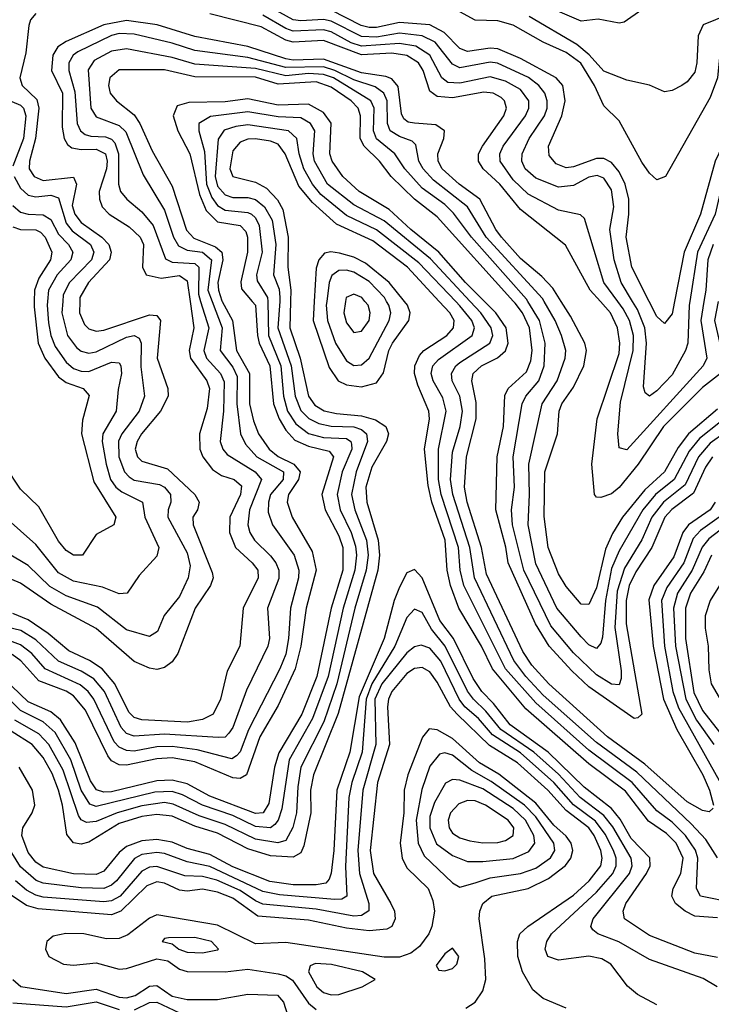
# Model space of a CAD drawing. Header units: inches. Extents: x 501365 to 657855, y 482276 to 547543.
# Tile 613 of 656: x 600768 to 602593, y 518144 to 520744. Entities that reach past the tile are written whole.
import ezdxf

# ---------------------------------------------------------------- set-up
doc = ezdxf.new("R2010")
doc.units = ezdxf.units.IN
doc.header["$MEASUREMENT"] = 0
doc.layers.add('A6501', color=7, linetype='Continuous')
doc.layers.add('A6502', color=7, linetype='Continuous')

msp = doc.modelspace()

# ---------------------------------------------------------------- linework, layer by layer
at = {"layer": 'A6501', "color": 5}
for points, elevation in [([(601245.4, 520000), (601266.6, 519930), (601253.5, 519870), (601260.5, 519850), (601297.6, 519810), (601307.8, 519787.8), (601305.4, 519710), (601296.5, 519630), (601303.8, 519610), (601315.7, 519595.7), (601388.9, 519550), (601406.1, 519530), (601374.8, 519450), (601369.8, 519409.8), (601374.9, 519390), (601387.5, 519370), (601430, 519328.6), (601444.1, 519310), (601451.9, 519290), (601451.7, 519268.3), (601422.3, 519190), (601427, 519110), (601423.1, 519090), (601366.3, 518973.7), (601330, 518875.4), (601320.2, 518859.8), (601310, 518849.6), (601291.6, 518848.4), (601150, 518857.1), (601070, 518852.2), (601050, 518859.6), (601035.3, 518875.3), (600991.3, 518970), (600963.2, 519003.2), (600930, 519023.7), (600870, 519050), (600810, 519106.3), (600771, 519131), (600670, 519154.9)], 2640), ([(601422.4, 520000), (601424.6, 519910), (601456.7, 519830), (601463.7, 519750), (601474.8, 519710), (601496.5, 519676.5), (601530, 519651.4), (601570, 519640.5), (601630, 519637.9), (601641.6, 519630), (601643.3, 519623.3), (601644.6, 519610), (601619.1, 519550), (601605.6, 519490), (601614.1, 519450), (601642.5, 519390), (601654.2, 519354.2), (601656.5, 519330), (601652.3, 519290), (601621.6, 519190), (601581.9, 519010), (601541, 518899), (601478.8, 518790), (601459.6, 518660.4), (601450.3, 518630), (601441.4, 518618.6), (601429.5, 518610.5), (601390, 518613.6), (601330, 518642.3), (601250, 518669.7), (601197.1, 518697.1), (601170, 518705.8), (601124.3, 518704.3), (600970, 518666.4), (600952.5, 518672.5), (600930, 518709.5), (600902.3, 518790), (600861.4, 518861.4), (600830, 518889.8), (600770, 518920), (600710, 518977.9)], 2740), ([(601381.8, 520000), (601390.4, 519990), (601395.2, 519910), (601399.8, 519890), (601428.4, 519830), (601437.9, 519730), (601452.6, 519690), (601470, 519660.1), (601494.1, 519634.1), (601530, 519617.4), (601584.7, 519604.7), (601596.2, 519590), (601565.3, 519490), (601574.1, 519450), (601610, 519381.3), (601620.8, 519350), (601620.8, 519290), (601589.9, 519190), (601551.8, 519010), (601512.1, 518910), (601451.8, 518808.2), (601440.3, 518770), (601425.8, 518674.2), (601410.3, 518649.7), (601390, 518648.3), (601270, 518694), (601210, 518726.2), (601170, 518736.3), (601130, 518734.5), (601010, 518705.5), (600990, 518704), (600970.3, 518710.3), (600954.6, 518734.6), (600914.2, 518834.2), (600875.7, 518895.7), (600850, 518916.3), (600790, 518942.6), (600725.3, 519005.3)], 2720), ([(600840.8, 520000), (600839.9, 519990), (600843.6, 519943.6), (600849.6, 519910), (600861.4, 519881.4), (600890, 519839.9), (600910, 519823.2), (600930, 519815.6), (600950, 519814.8), (601010, 519839.4), (601030, 519837.9), (601035.1, 519830), (601036.7, 519810), (601027.4, 519767.4), (601022.1, 519710), (600987.6, 519650), (600985.6, 519630), (600995.6, 519570), (601007.3, 519530), (601021.1, 519510), (601037, 519497), (601091.7, 519470), (601098.4, 519430), (601134.6, 519350), (601130, 519327.1), (601083.3, 519276.7), (601051.8, 519230), (601030, 519227.6), (600985.9, 519245.9), (600910, 519261.5), (600870, 519283.4), (600810, 519357.9), (600729, 519430)], 2540), ([(600806, 520000), (600805.6, 519985.6), (600816.4, 519890), (600834, 519850), (600870, 519801.2), (600890, 519785.7), (600935.3, 519770), (600951.3, 519751.3), (600933.2, 519686.8), (600930.6, 519650), (600963.3, 519523.3), (601021.4, 519430), (601016.1, 519410), (600970, 519384.5), (600933.1, 519330), (600910, 519329.9), (600890, 519342.3), (600870, 519366.9), (600817.9, 519457.9), (600770, 519504.6), (600730, 519564.2)], 2520), ([(600926.2, 520000), (600925.5, 519970), (600939.1, 519939.1), (600950, 519927.5), (600970, 519921.8), (600990, 519924.5), (601110, 519964.6), (601130, 519963), (601139.5, 519950), (601130.7, 519850), (601159.1, 519770), (601159.6, 519750), (601139.1, 519710), (601089.2, 519650), (601077.5, 519630), (601072.8, 519610), (601078.5, 519590), (601090, 519578.5), (601158.2, 519558.2), (601229.8, 519490), (601241.6, 519470), (601237.4, 519450), (601224.7, 519430), (601225.9, 519410), (601276, 519284), (601278.4, 519270), (601271, 519250), (601231.2, 519190), (601185.4, 519070), (601170, 519048.7), (601150, 519033.6), (601130, 519028.6), (601110, 519031.6), (601070, 519049.3), (600970, 519136.4), (600850, 519200.9), (600770, 519256.1), (600730, 519272.7)], 2580), ([(601275.9, 520000), (601302.2, 519930), (601297.1, 519870), (601330, 519826), (601341.6, 519801.6), (601341.2, 519730), (601351, 519650), (601363.4, 519623.4), (601393.5, 519590), (601463.7, 519550), (601463.4, 519530), (601430, 519490), (601424.1, 519470), (601423.8, 519443.8), (601434.9, 519410), (601492, 519330), (601504.3, 519290), (601503.7, 519270), (601482.8, 519190), (601477.5, 519110), (601470, 519068.5), (601454.3, 519030), (601371.3, 518868.7), (601350, 518810.4), (601340.2, 518799.8), (601327.6, 518792.4), (601235.8, 518815.8), (601170, 518825.1), (601130, 518823.6), (601070, 518812.8), (601050, 518814), (601030, 518823.4), (601017.5, 518837.5), (600963.3, 518950), (600948.2, 518970), (600927.4, 518987.4), (600834.7, 519030), (600799.8, 519070), (600770, 519093.6), (600730, 519108.6)], 2660), ([(600881.2, 520000), (600879.3, 519970), (600893.8, 519910), (600918.1, 519878.1), (600930, 519868.9), (600950, 519863.7), (600970, 519866.6), (601050, 519905.5), (601070, 519910.3), (601082.9, 519902.9), (601088.6, 519890), (601087.1, 519827.1), (601097.4, 519750), (601082.9, 519710), (601037.3, 519650), (601028.9, 519631.1), (601029.3, 519589.3), (601044.1, 519550), (601056.5, 519536.5), (601070, 519527.7), (601136.6, 519516.6), (601150.1, 519510), (601165.6, 519490), (601166.3, 519470), (601159.3, 519450), (601158.6, 519430), (601210, 519336.6), (601217.8, 519302.2), (601212.7, 519270), (601190, 519220.8), (601149.4, 519170.6), (601131.8, 519128.2), (601110, 519115.3), (601050, 519132.8), (600972.8, 519192.8), (600890, 519222.8), (600846.9, 519246.9), (600790, 519302.8), (600735.6, 519335.6)], 2560), ([(601482.6, 520000), (601480.4, 519930), (601508, 519850), (601529.7, 519750), (601546.5, 519726.5), (601571.3, 519711.3), (601603.9, 519703.9), (601670, 519698), (601707.1, 519687.1), (601734.5, 519670), (601741.4, 519650), (601736.3, 519630), (601697.2, 519562.8), (601681.6, 519510), (601683.7, 519470), (601714.3, 519370), (601717.8, 519330), (601713.5, 519290), (601608.4, 518911.6), (601543.3, 518750), (601535.4, 518710), (601536, 518650), (601517.7, 518562.3), (601510, 518544.3), (601490, 518532.4), (601430, 518536.2), (601370, 518554.6), (601290, 518596.2), (601230, 518614.7), (601170, 518640.8), (601130, 518645.6), (601090, 518639.7), (601030, 518621.4), (600950, 518572.5), (600930, 518566.6), (600910, 518570.3), (600892.1, 518592.1), (600880.7, 518670), (600870.1, 518710), (600853.8, 518753.8), (600830, 518795.8), (600800.3, 518830), (600745.1, 518865.1)], 2780), ([(601302.4, 520000), (601329.7, 519950), (601340.1, 519870), (601374.4, 519810), (601374.8, 519730), (601385, 519685), (601398.1, 519650), (601426.4, 519610), (601450.2, 519590.2), (601491.5, 519570), (601508.2, 519550), (601503.5, 519530), (601477.1, 519490), (601473.9, 519470), (601487.4, 519430), (601540.1, 519340.1), (601550.2, 519290.2), (601524, 519190), (601509.7, 519090), (601495.2, 519030), (601450, 518932.7), (601401.4, 518850), (601366.2, 518750), (601350, 518740), (601330, 518742.1), (601230, 518784.1), (601170, 518795), (601130, 518792.7), (601050, 518775.7), (601030, 518776.4), (601010, 518786.7), (601000, 518800), (600941.1, 518921.1), (600910, 518958.6), (600890, 518971), (600818.5, 518998.5), (600770.7, 519050.7), (600747.5, 519067.5)], 2680), ([(601217.7, 520000), (601227.6, 519930), (601215, 519870), (601218.7, 519850), (601262, 519790), (601268.6, 519770), (601262.8, 519717.2), (601242.6, 519650), (601243.5, 519610), (601250.9, 519590), (601276.5, 519556.5), (601300.8, 519540.8), (601334.2, 519530), (601353.2, 519513.2), (601351, 519490), (601322.7, 519430), (601321.2, 519390), (601337.2, 519350), (601381.5, 519310), (601396.1, 519290), (601397, 519270), (601357.8, 519190), (601348.7, 519090), (601315.8, 519024.2), (601297.4, 518950), (601278.2, 518910), (601250, 518895.9), (601211, 518889), (601090, 518894.9), (601070, 518901), (601055.5, 518915.5), (601018.7, 518990), (600985.4, 519030), (600952, 519052), (600897.6, 519077.6), (600843, 519123), (600790, 519159.1), (600750, 519176)], 2620), ([(601454.1, 520000), (601449.5, 519930), (601484.7, 519830), (601494.5, 519750), (601510, 519712.4), (601530.7, 519690.7), (601557.4, 519677.4), (601590, 519670.2), (601650, 519669.1), (601670, 519661.5), (601683.4, 519650), (601686, 519630), (601655.5, 519550), (601643.9, 519490), (601652.3, 519450), (601683.4, 519370), (601687.7, 519330), (601682.5, 519290), (601652.2, 519190), (601604.7, 518990), (601570.2, 518890), (601509.9, 518770.1), (601501.7, 518718.3), (601498, 518650), (601488.7, 518611.3), (601470, 518577.1), (601449.2, 518570.8), (601390, 518580.4), (601310, 518619.3), (601241.7, 518641.7), (601172.6, 518672.6), (601150, 518676.6), (601090, 518668.5), (601024.9, 518650), (600970, 518626.6), (600943.9, 518623.9), (600930, 518631), (600922.8, 518642.8), (600882.4, 518762.4), (600844.8, 518830), (600817.9, 518857.9), (600754.8, 518894.8)], 2760), ([(601545.1, 520000), (601542.3, 519950), (601585.1, 519825.1), (601608, 519790), (601630, 519779.8), (601670, 519774.9), (601710, 519785.1), (601728.5, 519811.5), (601742.5, 519870), (601751.6, 519890), (601795, 519950), (601798.3, 519970), (601791.2, 519990), (601783.2, 520000)], 2820), ([(601578.2, 520000), (601577, 519990), (601580.3, 519950), (601601.7, 519890), (601630, 519842.9), (601650, 519830.5), (601670, 519832.4), (601690, 519850.6), (601742.9, 519950), (601747.1, 519970), (601742.1, 519990), (601736.2, 520000)], 2840), ([(601627.8, 520000), (601623.7, 519970), (601630, 519943.8), (601650, 519917.7), (601670, 519921.4), (601690, 519949.5), (601693.2, 519970), (601687.3, 519990), (601679, 520000)], 2860), ([(602610, 518372.5), (602550, 518376.9), (602524.1, 518390), (602498.9, 518410), (602489.3, 518430), (602492.5, 518450), (602513, 518490), (602519.5, 518530), (602500.9, 518570), (602475.2, 518595.2), (602427.3, 518627.3), (602366.7, 518706.7), (602270, 518779.2), (602104, 518924), (602015.4, 519030), (601986.7, 519090), (601927.2, 519190), (601905.1, 519250), (601896.3, 519290), (601890.7, 519370), (601856, 519470), (601845.8, 519514.2), (601836.5, 519610), (601849.2, 519690), (601847.8, 519710), (601818.7, 519778.7), (601810.2, 519810), (601810.4, 519830), (601822.8, 519857.2), (601834.9, 519870), (601895.3, 519910), (601912.7, 519930), (601914.3, 519950), (601903.1, 519970), (601875.3, 520000)], 2780), ([(602652.3, 518412.3), (602565.2, 518430), (602554.4, 518450), (602558.1, 518530), (602551.5, 518551.5), (602525.5, 518590), (602490, 518624.7), (602450, 518655.3), (602384.7, 518730), (602270, 518815.1), (602130, 518940.1), (602050, 519030), (601939.8, 519250), (601930.3, 519290), (601926.2, 519350), (601880, 519490), (601873.3, 519530), (601873.6, 519610), (601893.5, 519710), (601885, 519745), (601858.9, 519790), (601853.8, 519810), (601858.7, 519830), (601873.1, 519846.9), (601962.3, 519910), (601968.2, 519930), (601960.9, 519950), (601930, 519988.2), (601918.7, 520000)], 2760), ([(602610, 518530.6), (602579.3, 518579.3), (602540.3, 518620.3), (602397.2, 518757.2), (602290, 518835.6), (602150, 518960.7), (602103.9, 519010), (602072.1, 519052.1), (601968.2, 519270), (601956.2, 519350), (601911.1, 519490), (601904.8, 519530), (601910, 519602.4), (601930.4, 519670), (601936.4, 519710), (601929.8, 519749.8), (601909.4, 519790), (601907.4, 519810), (601919.1, 519830), (601930, 519838.9), (602008.9, 519890), (602016.6, 519910), (602012.5, 519930), (601985.1, 519970), (601957, 520000)], 2740), ([(602598, 518662), (602587.8, 518652.2), (602570, 518655.6), (602530, 518679), (602417.8, 518777.8), (602319, 518850), (602164.1, 518990), (602119.8, 519039.8), (602095.5, 519075.5), (601999.8, 519279.8), (601987, 519350), (601949.3, 519470), (601942, 519510), (601947.2, 519590), (601973, 519690), (601973, 519733), (601961.2, 519790), (601965.2, 519810), (601986.9, 519830), (602028.8, 519851.2), (602050.1, 519869.9), (602057.1, 519890), (602051.5, 519930), (602024.9, 519970), (601994.7, 520000)], 2720), ([(602596.6, 519590), (602578, 519562), (602546.5, 519493.5), (602489, 519451), (602470.9, 519430), (602436.4, 519350), (602393.8, 519286.3), (602376.8, 519250), (602368.7, 519210), (602369, 519149), (602409.6, 518910.4), (602399.7, 518900.3), (602390, 518898.4), (602270, 518982.8), (602224.8, 519024.8), (602165.7, 519090), (602129.2, 519149.1), (602057.6, 519310), (602051.1, 519351), (602024.4, 519450), (602028.5, 519590), (602044.8, 519670), (602048.7, 519751.3), (602057.6, 519770), (602105.7, 519814.3), (602116.7, 519843.3), (602120.3, 519870), (602113.8, 519930), (602094.9, 519970), (602075.5, 519995.5), (602071.5, 520000)], 2680), ([(602630, 519653.6), (602590, 519625.5), (602559.8, 519590), (602524.5, 519515.5), (602467.4, 519470), (602436.7, 519430), (602409.8, 519370.2), (602364.3, 519295.7), (602344.8, 519235.2), (602338.8, 519138.8), (602355.5, 519024.5), (602355.8, 519004.2), (602350, 518988), (602330, 518989.2), (602290, 519014.5), (602230, 519072), (602170, 519143.5), (602098.2, 519290), (602069, 519410), (602065.6, 519450), (602073.9, 519510), (602070, 519590), (602094.2, 519730), (602103.5, 519750), (602138.5, 519790), (602151.9, 519830), (602154.7, 519890), (602140.3, 519950), (602109.1, 520000)], 2660), ([(602618, 519682), (602561.9, 519638.1), (602535.4, 519604.6), (602495.1, 519530), (602446.5, 519490), (602412.8, 519450), (602350, 519341.6), (602330, 519294.8), (602313.8, 519210), (602306.3, 519113.7), (602302, 519098), (602290, 519083.7), (602270, 519093.7), (602250, 519114), (602185.4, 519190), (602130, 519307.5), (602109.7, 519410), (602113.8, 519490), (602111.5, 519570), (602146.8, 519730), (602186.8, 519790), (602207.4, 519850), (602209, 519870), (602198.3, 519910), (602181.1, 519950), (602152.2, 520000)], 2640), ([(602610, 519715.5), (602532.9, 519650), (602505.9, 519614.1), (602469.6, 519550.4), (602417.5, 519502.5), (602359.2, 519430), (602332.9, 519387.1), (602314.3, 519345.7), (602290, 519243.7), (602270, 519199.5), (602250, 519200.9), (602210, 519247.1), (602190, 519280.7), (602163.1, 519350), (602152.1, 519432.1), (602153.9, 519550), (602187.8, 519650), (602192, 519710), (602198.8, 519730), (602230, 519773.2), (602257.1, 519830), (602263.9, 519870), (602259.6, 519890), (602221.4, 519961.4), (602197, 520000)], 2620), ([(602611.5, 520000), (602601.6, 519950), (602624.7, 519850), (602625.1, 519830), (602617.5, 519810), (602570, 519772.6), (602467, 519670), (602400, 519570), (602350, 519508.6), (602330, 519492.4), (602302, 519482), (602290, 519483.5), (602285.5, 519490), (602277.7, 519570), (602292.5, 519690), (602350, 519862.8), (602351.9, 519890), (602345.9, 519930), (602327.1, 519970), (602300.5, 520000)], 2580), ([(602574, 520000), (602566.1, 519950), (602581.7, 519850), (602571.5, 519830), (602370, 519607.9), (602350, 519613.3), (602346.3, 519650), (602353.9, 519733.9), (602387.4, 519870), (602387.7, 519910), (602377.6, 519950), (602360.7, 519980.7), (602346.6, 520000)], 2560), ([(602536.6, 520000), (602535, 519990), (602531.5, 519890), (602525.2, 519870), (602490, 519806.4), (602450, 519763.7), (602429.9, 519749.9), (602418.7, 519758.7), (602414.5, 519774.5), (602422.5, 519890), (602418.1, 519930), (602398.8, 519978.8), (602385.8, 520000)], 2540), ([(602496.3, 520000), (602490, 519967.4), (602470, 519941.5), (602450, 519960.2), (602429.5, 520000)], 2520), ([(602603.9, 519470), (602590.2, 519450), (602533.2, 519410), (602518.1, 519390), (602494.7, 519325.3), (602441.6, 519250), (602428.2, 519211.8), (602439.8, 519090), (602467, 518950), (602502.6, 518870), (602571.2, 518750), (602588.6, 518710), (602599.6, 518670)], 2720), ([(602614.4, 519430), (602564.6, 519395.4), (602545.7, 519374.3), (602520.6, 519310), (602475.6, 519244.4), (602462, 519210), (602469.7, 519090), (602491.9, 518970), (602507.1, 518927.1), (602643.5, 518683.5)], 2740), ([(602643.3, 519416.7), (602587.1, 519372.9), (602569, 519351), (602542.9, 519290), (602503.9, 519230), (602493.8, 519190), (602499.3, 519090), (602526.5, 518950), (602554.6, 518894.6), (602600.3, 518830)], 2760), ([(602593.9, 519330), (602573.7, 519286.3), (602538.8, 519230), (602525.1, 519190), (602525.7, 519110), (602547.3, 518967.3), (602570, 518919.6), (602624.8, 518850)], 2780), ([(602650, 519306.7), (602590.5, 519210), (602577.1, 519170), (602576.8, 519136.9), (602585.3, 519090), (602586.9, 519026.9), (602593.4, 518990), (602613.9, 518953.9)], 2820), ([(602610, 518267.9), (602550, 518279), (602430, 518325.7), (602364.3, 518370), (602360.4, 518390), (602367.8, 518410), (602422.2, 518490), (602431.6, 518510), (602430.9, 518530.9), (602381.7, 518581.7), (602353, 518633), (602330, 518661.4), (602257.4, 518717.4), (602163.2, 518810), (602062.2, 518882.2), (602018.3, 518938.3), (601987.5, 518970), (601964.6, 519004.6), (601912.6, 519110), (601877.2, 519157.2), (601830, 519270.3), (601810, 519291.9), (601790, 519283.6), (601770, 519245.8), (601756.1, 519210), (601729.9, 519110.1), (601664.2, 518955.8), (601639.1, 518810), (601605.1, 518710), (601596.9, 518550), (601589.7, 518490.3), (601585.1, 518474.9), (601575.6, 518464.4), (601550, 518459.7), (601490, 518460), (601428.3, 518468.3), (601330, 518507.4), (601270, 518539.6), (601210, 518555.5), (601170, 518571.9), (601130, 518579.6), (601090, 518576.2), (601050, 518560.7), (601030, 518544.7), (600990, 518495.3), (600970, 518487), (600910, 518488.3), (600830, 518506.2), (600810, 518519.9), (600790, 518545), (600773.5, 518590), (600776.4, 518610), (600801, 518650), (600807.5, 518670), (600801.7, 518710), (600766.4, 518770)], 2820), ([(602609.3, 518190), (602572, 518212), (602430, 518262.1), (602349.2, 518309.2), (602293.5, 518330), (602281, 518341), (602275.6, 518350), (602281.2, 518370), (602377.1, 518490), (602384.6, 518510), (602381.7, 518530), (602333.1, 518613.1), (602310, 518642.5), (602247.5, 518690), (602190, 518751.5), (602124.9, 518810), (602037.7, 518870), (601998.2, 518918.2), (601965.3, 518950), (601950, 518970.9), (601891.2, 519090), (601854.5, 519134.5), (601830, 519178.4), (601810, 519187.5), (601790, 519165.2), (601757.6, 519090), (601697.4, 518990), (601682.1, 518950), (601671.9, 518810), (601644.3, 518730), (601637, 518690), (601628.1, 518508.1), (601631.3, 518430), (601617.8, 518422.2), (601599.4, 518420.6), (601453.6, 518433.6), (601410, 518441.6), (601270, 518507.8), (601210, 518520), (601150, 518542), (601130, 518545), (601090, 518539.5), (601070.5, 518529.5), (601023.3, 518470), (601010, 518458.4), (600990, 518450.4), (600930, 518451.8), (600830, 518464.1), (600811.2, 518471.2), (600770, 518507.5), (600731.3, 518570)], 2840), ([(602450, 518142.4), (602398.8, 518170), (602371.9, 518191.9), (602327.8, 518250), (602304.6, 518264.6), (602270, 518270.9), (602190, 518260.8), (602161.6, 518270), (602154.7, 518290), (602159, 518310), (602171.2, 518330), (602290, 518440.3), (602333.4, 518490), (602342.4, 518510), (602341.9, 518530), (602335.2, 518550), (602313.6, 518593.6), (602287.7, 518627.7), (602230, 518670.8), (602177.4, 518730), (602090, 518808), (602015.8, 518855.8), (601978.5, 518898.5), (601943.2, 518930), (601927.4, 518950), (601879, 519050), (601850, 519084.3), (601827.7, 519092.3), (601810, 519088.2), (601790, 519072.5), (601723.7, 518990), (601705.2, 518950), (601707.9, 518830), (601673.7, 518710), (601660.3, 518550), (601664.3, 518490), (601689.7, 518410.3), (601689.4, 518390.6), (601670, 518378.7), (601650, 518376.6), (601550, 518395.4), (601410, 518408.9), (601390, 518417.3), (601350, 518444.8), (601287.7, 518472.3), (601250, 518481.9), (601203.7, 518483.7), (601130, 518508.2), (601110, 518506), (601090, 518495.7), (601033.1, 518430), (601010, 518417), (600990, 518415), (600830, 518426.9), (600810, 518432), (600785.5, 518445.5), (600756.8, 518470)], 2860), ([(602210, 518133.6), (602150, 518159.3), (602122.1, 518182.1), (602094.9, 518230), (602082.8, 518270), (602081.4, 518310), (602088.1, 518330), (602109.4, 518350), (602230, 518432.7), (602270.9, 518470), (602301.4, 518510), (602304.9, 518530), (602301.6, 518550), (602284.5, 518590), (602269.8, 518610), (602210, 518655.5), (602161.6, 518710), (602081.9, 518781.9), (602007.9, 518827.9), (601922.8, 518910), (601905.2, 518930), (601870, 518995), (601850, 519022.4), (601830, 519033.7), (601810, 519031.2), (601790, 519017.5), (601750.1, 518970), (601741.5, 518950), (601738.4, 518930), (601743.6, 518830), (601711.9, 518730), (601692.8, 518550), (601701.8, 518490), (601747.3, 518410), (601756.7, 518390), (601758.9, 518370), (601750.4, 518350), (601737.2, 518342.8), (601690, 518337.8), (601630, 518345.2), (601530, 518366.4), (601396.6, 518376.6), (601330, 518424.4), (601290, 518439.9), (601250, 518448.4), (601210, 518442.8), (601190, 518445.4), (601150, 518464.2), (601130, 518468), (601103.1, 518456.9), (601035.1, 518390), (601010, 518380.7), (600816.1, 518396.1), (600785.5, 518405.5), (600737.4, 518437.4)], 2880), ([(601945.8, 518134.2), (601970, 518150.2), (601990, 518180.2), (601997.9, 518210), (601995.7, 518264.3), (601980.5, 518370), (601982, 518390), (601989.9, 518410), (602014, 518430), (602110, 518450.3), (602164, 518476), (602208.9, 518511.1), (602222.5, 518530), (602228.2, 518550), (602223.7, 518570), (602210, 518588.5), (602177.6, 518617.6), (602130, 518674.9), (602032.1, 518752.1), (601981.6, 518781.6), (601910, 518845.9), (601870, 518869.1), (601848.8, 518871.2), (601830.7, 518849.3), (601792.1, 518750), (601782.7, 518710), (601781.5, 518650), (601772.2, 518570), (601777.8, 518530), (601790, 518504.9), (601845.8, 518450), (601858.7, 518418.7), (601862.4, 518390), (601855.8, 518350), (601847.4, 518330), (601823.2, 518296.8), (601800.5, 518279.5), (601770, 518268.9), (601730, 518268.4), (601470, 518307.2), (601390, 518304.1), (601290, 518353.4), (601130, 518380.7), (601110, 518372), (601052.8, 518327.2), (601030, 518317.9), (600996.9, 518316.9), (600937.2, 518330), (600889.2, 518330.8), (600856.3, 518323.7), (600839, 518310), (600836, 518290), (600844.4, 518270), (600883.6, 518250), (600910, 518247.2), (600970, 518253.7), (601030, 518237.4), (601050, 518238.5), (601130, 518264.3), (601158.6, 518258.6), (601190, 518237.3), (601210, 518230.9), (601310, 518230.2), (601370, 518237.3), (601450, 518225.1), (601470, 518219.5), (601488, 518208), (601530, 518147.6), (601550, 518130.1)], 2920), ([(600749.8, 518210), (600770.8, 518190.8), (600890, 518172.3), (600970, 518184.1), (601030, 518163.1), (601050, 518161.7), (601072.9, 518167.1), (601110, 518192.3), (601130, 518194), (601170, 518165.8), (601210, 518156.7), (601290, 518156.8), (601370, 518171.4), (601448.7, 518168.7), (601464.3, 518150), (601480.1, 518100.1)], 2880), ([(600750, 518148.5), (600890, 518137.4), (600970, 518150.9), (601030, 518130.2)], 2860), ([(601070.4, 518129.6), (601110, 518148.8), (601130, 518149.9), (601190, 518122)], 2860)]:
    msp.add_lwpolyline(points, dxfattribs=dict(at, elevation=elevation))
for points, elevation in [([(601890, 518808), (601875.6, 518804.4), (601850, 518772.9), (601828.9, 518711.1), (601814.6, 518630), (601819.5, 518570), (601835.8, 518535.8), (601910, 518465.3), (601930, 518453.1), (601970, 518465.1), (602010, 518478.2), (602090, 518489.8), (602130, 518504), (602169.2, 518530.8), (602180.5, 518550), (602177.9, 518570), (602130, 518639.1), (602100.6, 518670), (602012.6, 518732.6), (601961.5, 518761.5), (601910, 518801.6)], 2940), ([(601910, 518737.8), (601891.5, 518728.5), (601862.9, 518677), (601850, 518639.8), (601850, 518610), (601868, 518568), (601910, 518537.2), (601950, 518521.6), (601990, 518521.1), (602070, 518529.6), (602112, 518548), (602127.5, 518570), (602125.1, 518590), (602103.3, 518630), (602070, 518661.1), (601990, 518713.3), (601930, 518735.9)], 2960), ([(601950, 518682.3), (601926.8, 518673.2), (601904.7, 518650), (601898.4, 518630), (601901.2, 518610), (601910, 518596.2), (601930, 518583.5), (601955.7, 518575.7), (601990.6, 518570.6), (602030, 518571.8), (602050, 518576.5), (602070, 518589.7), (602071.7, 518610), (602056.8, 518630), (601997.5, 518670), (601970, 518681.7)], 2980), ([(601230, 518320.5), (601160.7, 518319.3), (601150, 518318), (601143.8, 518310), (601170, 518304.1), (601187.8, 518290), (601210, 518281.8), (601250, 518279.7), (601290, 518288.2), (601292.9, 518290), (601274, 518310)], 2940), ([(601910, 518292), (601890, 518277.4), (601866.7, 518246.7), (601874, 518234), (601890, 518232.7), (601910, 518238.7), (601921.3, 518250), (601927.3, 518270)], 2940), ([(601548.3, 518251.7), (601534.2, 518245.8), (601530.1, 518230), (601552.1, 518190), (601570, 518175.7), (601590, 518169.2), (601610, 518169.8), (601672.1, 518190), (601706, 518210), (601672.6, 518230), (601590.5, 518249.5)], 2940)]:
    msp.add_lwpolyline(points, close=True, dxfattribs=dict(at, elevation=elevation))
at = {"layer": 'A6502', "color": 5}
for points, elevation in [([(602767.1, 520810), (602572, 520730), (602559, 520701), (602555.5, 520630), (602550, 520605.6), (602530, 520579.5), (602515.8, 520570), (602490, 520556.8), (602470, 520553.7), (602430, 520570.7), (602370, 520583.8), (602310, 520608), (602271.2, 520651.2), (602238.5, 520678.5), (602112.5, 520752.4)], 2460), ([(602385.8, 520000), (602355.3, 520050), (602336.6, 520110), (602325.5, 520190), (602336.5, 520250), (602330, 520295), (602310, 520325.6), (602292.1, 520332.1), (602270, 520327.8), (602230, 520306.1), (602190, 520302), (602130, 520325), (602101.9, 520350), (602093.5, 520370), (602093.7, 520390), (602112.8, 520430), (602153, 520490), (602160.1, 520510), (602160.1, 520530), (602153.7, 520550), (602137.9, 520570), (602110.8, 520590.8), (602028.8, 520628.8), (602010, 520631.5), (601930, 520617.1), (601910, 520626.8), (601864.7, 520684.7), (601830, 520701.5), (601770, 520708), (601710, 520697.7), (601670, 520699.2), (601590, 520740.1), (601570, 520744), (601510, 520740.4), (601490, 520743.2), (601410, 520787.4)], 2540), ([(602410, 520769.7), (602363, 520737), (602350, 520734.2), (602294.6, 520745.4), (602250, 520740.2), (602110, 520801)], 2440), ([(600810, 520760.6), (600796.3, 520743.7), (600791.8, 520728.2), (600784, 520656), (600768.5, 520590), (600774.2, 520570), (600812.7, 520532.7), (600818.5, 520510), (600809.9, 520430.1), (600793.5, 520370), (600793.1, 520350), (600806.3, 520330), (600830, 520319.1), (600910, 520328.3), (600917.8, 520310), (600906.6, 520253.4), (600913.5, 520230), (600930, 520208.3), (600985, 520170), (601003.3, 520150), (601009.4, 520130), (601004.9, 520110), (600949.1, 520050), (600926.5, 520010), (600926.2, 520000)], 2580), ([(602300.5, 520000), (602273.9, 520030), (602208.2, 520148.2), (602090, 520242.7), (602035.3, 520310), (601991.1, 520350), (601978.5, 520370), (601978.8, 520390), (601989.1, 520410), (602045.8, 520490), (602052.5, 520510), (602047.9, 520530), (602038.3, 520538.3), (602017.3, 520550), (601992.8, 520552.8), (601910, 520537.4), (601870, 520541), (601850, 520554.7), (601832.8, 520610), (601820.4, 520630), (601790, 520649.2), (601750, 520655.3), (601670, 520650.9), (601570, 520689), (601490, 520684.4), (601469.9, 520690), (601404.8, 520724.8), (601270, 520759.7)], 2580), ([(602346.6, 520000), (602310.1, 520050.1), (602258.6, 520218.6), (602248.2, 520228.2), (602190, 520240.6), (602110, 520282.8), (602070, 520321.2), (602035.9, 520370), (602035.6, 520390), (602043.9, 520410), (602102.5, 520490), (602111.7, 520510), (602112, 520530), (602090, 520559.1), (602050, 520581.9), (602010, 520593.2), (601930, 520575.8), (601898, 520578), (601882.1, 520590), (601850.2, 520650.2), (601813.7, 520673.7), (601770, 520681.2), (601670, 520674.1), (601642.7, 520682.7), (601590, 520711.9), (601570, 520717), (601490, 520713.4), (601470, 520720.4), (601410, 520755.6)], 2560), ([(602429.5, 520000), (602383.3, 520090), (602368.4, 520170), (602375.7, 520230), (602375.3, 520270), (602365.8, 520310), (602350, 520342.3), (602330, 520366.7), (602310, 520377), (602290, 520377.5), (602230, 520355), (602210, 520352.4), (602183.6, 520363.6), (602165.5, 520385.5), (602164, 520410), (602199, 520490), (602207.9, 520530), (602201.6, 520570), (602183.7, 520590), (602090, 520641.6), (602030, 520666.8), (602010, 520668.5), (601950, 520659.7), (601930, 520667.4), (601888.3, 520710), (601850, 520730), (601770, 520736.3), (601710, 520723), (601690, 520723.1), (601668.7, 520728.7), (601590, 520768.8)], 2520), ([(602991.7, 520770), (602890, 520734.3), (602785, 520745), (602730, 520741.6), (602675.8, 520724.2), (602637.6, 520702.4), (602625.5, 520690), (602617.4, 520670), (602609.5, 520590), (602590, 520538.8), (602472.7, 520330), (602450, 520320.6), (602430, 520338.4), (602410, 520367.9), (602350, 520476.9), (602310, 520516.8), (602285.3, 520570), (602248.8, 520628.8), (602210, 520657.2), (602150, 520684.6), (602070, 520729.4), (602030, 520740.4), (601970, 520742.2), (601910, 520775.5)], 2480), ([(603438.5, 520770), (603369.4, 520730), (603210, 520664.2), (603170, 520640.7), (603090, 520604.2), (603070, 520606.6), (603010, 520637.5), (602890, 520624), (602810, 520588.8), (602790, 520592.5), (602750, 520613.6), (602728.7, 520611.3), (602708.8, 520591.2), (602603.8, 520370), (602564.5, 520230), (602521.6, 520130), (602496.3, 520000)], 2520), ([(602197, 520000), (602174.9, 520034.9), (602146, 520066), (602090, 520113), (602039.2, 520170), (602024.5, 520190), (601982.8, 520270), (601927.6, 520310), (601882.7, 520350), (601872, 520370), (601871.5, 520390), (601887.7, 520430), (601889.5, 520450), (601866.2, 520466.2), (601810, 520470.4), (601793.6, 520473.6), (601782.1, 520482.2), (601775.2, 520495.2), (601767.2, 520567.2), (601750, 520587.5), (601734.2, 520594.2), (601670, 520603.2), (601570, 520639.3), (601490, 520636.8), (601470, 520640.1), (601370, 520672.7), (601230, 520699), (601130.3, 520730.3), (601050, 520741.3), (600989.7, 520730.3), (600890, 520686.5), (600868, 520672), (600854.9, 520650), (600851.8, 520610), (600880.7, 520550), (600880.2, 520460.2), (600884.8, 520430), (600894.2, 520414.2), (600905.7, 520405.7), (600930, 520400.7), (600970, 520401.8), (600994.3, 520390), (600998.9, 520370), (600996.8, 520350), (600977.5, 520290), (600978.7, 520270), (600985.4, 520250), (601003.8, 520230), (601057.1, 520197.1), (601085.9, 520170), (601094.8, 520150), (601092.3, 520090), (601101.3, 520070), (601141.6, 520061.6), (601190, 520068), (601210, 520054.1), (601217.7, 520000)], 2620), ([(603512.4, 520750), (603466.6, 520713.4), (603369.1, 520670.9), (603270, 520612.5), (603230, 520595.6), (603198.3, 520570), (603170, 520536.8), (603150, 520523.4), (603130, 520521.9), (603110, 520527.1), (603030, 520567.9), (602930, 520582), (602888, 520572), (602823.2, 520516.8), (602810, 520513.1), (602750, 520527.1), (602730, 520518.9), (602690, 520463.6), (602650.6, 520390), (602626.8, 520330), (602604, 520230), (602557, 520130), (602536.6, 520000)], 2540), ([(602152.2, 520000), (602147.7, 520007.7), (601999.5, 520170), (601949.7, 520250), (601860.5, 520320.5), (601832.6, 520350), (601821.6, 520370), (601813.3, 520413.3), (601803.4, 520423.4), (601770, 520435), (601745.7, 520450), (601738.4, 520470), (601737.6, 520530), (601729.2, 520550), (601706.5, 520566.5), (601650, 520584.7), (601599.2, 520610), (601570, 520619.2), (601470, 520617.9), (601370, 520644.3), (601230, 520662.2), (601170, 520682.2), (601070, 520705.9), (601030, 520707), (601010, 520701.8), (600921, 520659), (600908.5, 520650), (600897.2, 520630), (600897.6, 520610), (600913.6, 520553.6), (600919.5, 520470), (600928.6, 520450), (600940.9, 520440.9), (600955.9, 520435.9), (600994.1, 520434.1), (601010, 520428.5), (601018.6, 520418.6), (601028.2, 520390), (601028.7, 520310), (601034, 520290), (601050.3, 520270.3), (601090, 520236.8), (601120.3, 520200.3), (601152.6, 520112.6), (601170, 520103.7), (601230, 520100.1), (601240.4, 520090), (601239.5, 520019.5), (601245.4, 520000)], 2640), ([(602109.1, 520000), (602105.6, 520005.6), (601960.1, 520170), (601913.1, 520233.1), (601890, 520256.2), (601830, 520299.2), (601784.3, 520350), (601757.7, 520390), (601709.2, 520429.2), (601701.9, 520450), (601703.2, 520510), (601695, 520530), (601595.8, 520590), (601570, 520598.9), (601530, 520601.7), (601470, 520595.8), (601390, 520615.3), (601230, 520626.7), (601170, 520643.6), (601050, 520666.8), (601010, 520660.6), (600964.2, 520635.8), (600948.4, 520611.6), (600955.7, 520510), (600970, 520487), (601030, 520464.3), (601047.5, 520447.5), (601094.1, 520334.1), (601150, 520240.6), (601173.9, 520170), (601186.8, 520146.8), (601210, 520134.9), (601250, 520129.7), (601273.9, 520110), (601264.7, 520030), (601275.9, 520000)], 2660), ([(602071.5, 520000), (601870, 520223.1), (601809.7, 520269.7), (601748.2, 520330), (601717.3, 520370), (601676.8, 520410), (601666.9, 520430), (601667.2, 520490), (601661.4, 520510), (601642.7, 520530), (601590, 520565.5), (601550, 520579.4), (601450, 520573.6), (601390, 520591.7), (601230, 520593.1), (601150, 520611.2), (601030, 520611.3), (601005.3, 520590), (601002.1, 520570), (601006.5, 520550), (601022.9, 520530), (601070, 520492.5), (601085.2, 520470), (601117.3, 520397.3), (601170, 520304.7), (601208.4, 520188.4), (601227.4, 520167.4), (601284.3, 520144.3), (601301.2, 520130), (601303.6, 520110), (601290.7, 520050), (601292.1, 520030), (601301.6, 520001.6), (601302.4, 520000)], 2680), ([(600730, 520535.1), (600770, 520518.4), (600778.1, 520510), (600783.6, 520490), (600777.9, 520430), (600750, 520357.1)], 2560), ([(601994.7, 520000), (601944.2, 520050), (601874.4, 520130), (601800, 520190), (601743, 520243), (601663.6, 520290), (601620.9, 520330), (601592.6, 520370), (601586.6, 520390), (601590, 520470.4), (601570, 520498.6), (601530, 520520.9), (601450, 520518.2), (601370, 520534.9), (601310, 520527.2), (601214.6, 520525.4), (601183.5, 520516.5), (601172.5, 520490), (601184.9, 520450), (601217.2, 520390), (601242.5, 520282.5), (601260.1, 520240.1), (601290, 520209.7), (601350, 520200), (601364.8, 520184.8), (601369.5, 520169.5), (601369.5, 520130), (601351.4, 520051.4), (601353.3, 520033.3), (601381.8, 520000)], 2720), ([(601957, 520000), (601852.1, 520112.1), (601730, 520212.5), (601650, 520254.7), (601580.1, 520310), (601546, 520370), (601542.2, 520390), (601546.5, 520450), (601535.8, 520470), (601510, 520484.4), (601450, 520487.7), (601370, 520500.2), (601271.5, 520488.5), (601240.9, 520470), (601240.6, 520450), (601255.5, 520395.5), (601260.7, 520310), (601274.5, 520274.5), (601290, 520253.5), (601310, 520240.6), (601370, 520235), (601379.7, 520230), (601390, 520221), (601400.3, 520200.3), (601407.5, 520130), (601393.2, 520070), (601394.4, 520054.4), (601422.1, 520010), (601422.4, 520000)], 2740), ([(601918.7, 520000), (601821.5, 520101.5), (601710, 520189.3), (601630, 520227.2), (601562.7, 520282.7), (601540.5, 520310), (601518.1, 520350), (601505.1, 520390), (601498.9, 520430), (601477.5, 520450), (601370, 520466.2), (601337.9, 520462.1), (601307.9, 520452.1), (601291.6, 520428.4), (601283.7, 520330), (601290, 520304.6), (601310, 520281.8), (601330, 520274.4), (601370, 520274.1), (601390, 520269.4), (601414.4, 520250), (601434.5, 520214.5), (601444.2, 520150), (601437.7, 520070), (601452.5, 520032.5), (601454.7, 520010), (601454.1, 520000)], 2760), ([(601875.3, 520000), (601791.7, 520090), (601700, 520160), (601604, 520204), (601541, 520261), (601504.3, 520304.3), (601468.7, 520390), (601450, 520414.9), (601430, 520422.7), (601390, 520429), (601370, 520428.1), (601350, 520420.7), (601330, 520397.4), (601322.3, 520350), (601330, 520329.7), (601390, 520314.8), (601419.1, 520299.1), (601448.1, 520268.1), (601462.3, 520242.3), (601476.6, 520170), (601475.4, 520090), (601483.5, 520030), (601482.6, 520000)], 2780), ([(600753.3, 520330), (600770, 520299.3), (600790, 520280.9), (600810, 520275.8), (600850, 520280.7), (600870, 520273.2), (600890, 520206.4), (600906.2, 520186.2), (600954.4, 520150), (600963.7, 520130), (600957.4, 520110), (600898.9, 520050), (600882.4, 520017.6), (600881.2, 520000)], 2560), ([(600750, 520253.5), (600770, 520235.9), (600790, 520230), (600830, 520228.9), (600850, 520216.1), (600870, 520177.5), (600896.7, 520150), (600908.3, 520130), (600902.7, 520110), (600866.4, 520070), (600843.4, 520030), (600840.8, 520000)], 2540), ([(600750, 520197.3), (600769.7, 520189.7), (600810, 520189.4), (600822.7, 520182.7), (600835.3, 520170), (600852.8, 520130), (600849.3, 520110), (600818.2, 520061.8), (600806.8, 520030), (600806, 520000)], 2520), ([(601783.2, 520000), (601743, 520050), (601680.7, 520100.7), (601650, 520116.6), (601612.2, 520127.8), (601589, 520131), (601572.5, 520127.5), (601557.8, 520110), (601550, 520087.4), (601545.1, 520000)], 2820), ([(602598.7, 520150), (602584.1, 520110), (602578.7, 520030), (602574, 520000)], 2560), ([(601736.2, 520000), (601730.4, 520010), (601690, 520052.4), (601650, 520077.2), (601630, 520082.8), (601610, 520081.8), (601591.6, 520068.4), (601584.6, 520050), (601578.2, 520000)], 2840), ([(601679, 520000), (601670.7, 520010), (601650, 520019.5), (601629.3, 520010.7), (601627.8, 520000)], 2860)]:
    msp.add_lwpolyline(points, dxfattribs=dict(at, elevation=elevation))

doc.saveas('drawing.dxf')
